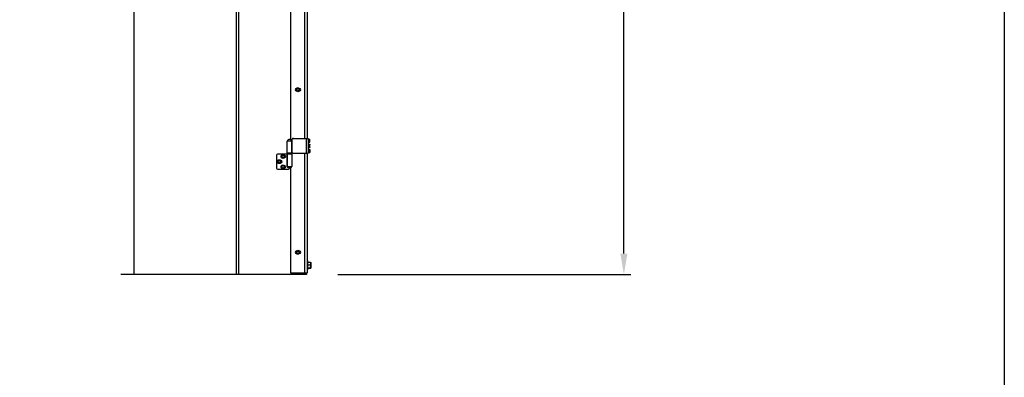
# Model space of a CAD drawing. Header units: inches. Extents: x 170 to 288, y 234 to 248.
# Tile 432 of 480: x 258.65 to 263.05, y 239.71 to 241.31. Entities that reach past the tile are written whole.
import ezdxf

# ---------------------------------------------------------------- set-up
doc = ezdxf.new("R2010")
doc.units = ezdxf.units.IN
doc.header["$LTSCALE"] = 0.25
doc.header["$MEASUREMENT"] = 0
doc.layers.add('ANNOTATIONS', color=1, linetype='Continuous')
doc.layers.add('STANDARD Z GUIDE MOTOR RH', color=7, linetype='Continuous')
doc.styles.add('ARIAL', font='arial.ttf', dxfattribs={"height": 0.09375})
doc.dimstyles.new('STANDARD$0', dxfattribs={"dimtxt": 0.09375, "dimasz": 0.09375, "dimexe": 0.03125, "dimexo": 0.046875, "dimgap": 0.09, "dimtad": 0, "dimtih": 1, "dimtoh": 1, "dimdec": 4, "dimzin": 0, "dimdsep": 46, "dimtxsty": 'ARIAL', "dimcen": 0.09, "dimadec": 0, "dimazin": 0, "dimtfac": 1, "dimtdec": 4, "dimtofl": 0, "dimtmove": 0, "dimatfit": 1, "dimfxl": 1, "dimtolj": 1, "dimtzin": 0, "dimarcsym": 0})

# ---------------------------------------------------------------- blocks, each defined once
blk = doc.blocks.new('*D44')
at = {"layer": 'ANNOTATIONS', "color": 0, "lineweight": -2, "transparency": 16777216}
for p, q in [((259.6663, 244.1753), (261.3812, 244.1753)), ((261.35, 244.0815), (261.35, 242.3905)), ((261.35, 240.2647), (261.35, 241.9557)), ((260.0725, 240.171), (261.3812, 240.171))]:
    blk.add_line(p, q, dxfattribs=at)
at = {"layer": 'ANNOTATIONS', "color": 0, "transparency": 16777216}
for points in [[(261.3343, 244.0815), (261.3656, 244.0815), (261.35, 244.1753)], [(261.3343, 240.2647), (261.3656, 240.2647), (261.35, 240.171)]]:
    blk.add_solid(points, dxfattribs=at)
at = {"layer": 'defpoints', "color": 0, "transparency": 16777216}
for p in [(259.6194, 244.1753), (261.35, 244.1753), (260.0257, 240.171)]:
    blk.add_point(p, dxfattribs=at)
at = {"layer": 'ANNOTATIONS', "color": 0, "transparency": 16777216, "insert": (261.35, 242.1731), "char_height": 0.09375, "attachment_point": 5, "style": 'ARIAL'}
blk.add_mtext('\\A1;OPENING \\PHEIGHT', dxfattribs=at)

msp = doc.modelspace()

# ---------------------------------------------------------------- linework, layer by layer
at = {"layer": 'defpoints'}
msp.add_lwpolyline([(263.04861, 234.44685), (243.57874, 234.44685), (243.57874, 247.18196), (263.04861, 247.18196)], close=True, dxfattribs=at)
at = {"layer": 'STANDARD Z GUIDE MOTOR RH'}
for p, q in [((259.16248, 240.17095), (259.16248, 245.60678)), ((259.6194, 240.17095), (259.6194, 245.60678)), ((259.62904, 244.22095), (259.62904, 240.17095)), ((259.92357, 242.18262), (259.92357, 240.77928)), ((259.93587, 242.18262), (259.93587, 240.77928)), ((259.86107, 242.11781), (259.86107, 240.77326)), ((259.88748, 241.00116), (259.88711, 241.00116)), ((259.88711, 240.99074), (259.88748, 240.99074)), ((259.8888, 241.0005), (259.89218, 241.00179)), ((259.89326, 240.98882), (259.89046, 240.9911)), ((259.89555, 241.00308), (259.89835, 241.0008)), ((259.9, 240.9914), (259.89663, 240.99011)), ((259.9017, 241.00116), (259.90133, 241.00116)), ((259.90133, 240.99074), (259.9017, 240.99074)), ((259.84638, 240.70845), (259.84638, 240.76678)), ((259.8692, 240.76678), (259.84638, 240.76678)), ((259.8672, 240.71262), (259.8672, 240.76678)), ((259.8692, 240.71262), (259.8692, 240.77512)), ((259.87337, 240.77928), (259.93984, 240.77928)), ((259.9317, 240.77928), (259.9317, 240.71262)), ((259.93984, 240.77928), (259.93984, 240.71262)), ((259.93984, 240.77753), (259.9415, 240.77753)), ((259.9415, 240.7602), (259.9415, 240.77753)), ((259.9415, 240.77604), (259.94728, 240.77604)), ((259.9415, 240.77313), (259.94728, 240.77313)), ((259.9415, 240.76595), (259.94728, 240.76595)), ((259.94728, 240.77313), (259.94784, 240.77459)), ((259.94748, 240.77574), (259.94784, 240.77512)), ((259.94748, 240.77574), (259.94748, 240.77574)), ((259.94784, 240.76262), (259.94784, 240.77512)), ((259.9415, 240.7602), (259.93984, 240.7602)), ((259.93984, 240.75462), (259.9415, 240.75462)), ((259.9415, 240.73728), (259.93984, 240.73728)), ((259.93984, 240.7317), (259.9415, 240.7317)), ((259.9415, 240.76169), (259.94728, 240.76169)), ((259.9415, 240.73728), (259.9415, 240.75462)), ((259.9415, 240.75297), (259.94728, 240.75297)), ((259.9415, 240.75092), (259.94728, 240.75092)), ((259.9415, 240.7439), (259.94728, 240.7439)), ((259.9415, 240.73893), (259.94728, 240.73893)), ((259.9415, 240.71437), (259.9415, 240.7317)), ((259.9415, 240.7297), (259.94728, 240.7297)), ((259.9415, 240.72877), (259.94728, 240.72877)), ((259.9415, 240.72211), (259.94728, 240.72211)), ((259.94728, 240.76169), (259.94784, 240.76382)), ((259.94742, 240.76203), (259.94728, 240.76169)), ((259.94728, 240.75092), (259.94784, 240.75194)), ((259.94728, 240.73893), (259.94784, 240.74142)), ((259.94757, 240.73943), (259.94728, 240.73893)), ((259.94728, 240.72877), (259.94784, 240.72923)), ((259.94784, 240.76262), (259.94748, 240.762)), ((259.94765, 240.75253), (259.94765, 240.75252)), ((259.94765, 240.75252), (259.94784, 240.7522)), ((259.94784, 240.7397), (259.94765, 240.73938)), ((259.94765, 240.73938), (259.94765, 240.73938)), ((259.94784, 240.7397), (259.94784, 240.7522)), ((259.94784, 240.72923), (259.94784, 240.71678)), ((259.79854, 240.70428), (259.79854, 240.64595)), ((259.86738, 240.70845), (259.80271, 240.70845)), ((259.80392, 240.67626), (259.8062, 240.67906)), ((259.8156, 240.68072), (259.81688, 240.67734)), ((259.81938, 240.67953), (259.8185, 240.67953)), ((259.82079, 240.70008), (259.8234, 240.70256)), ((259.82248, 240.69306), (259.82164, 240.69657)), ((259.83463, 240.69599), (259.83202, 240.69351)), ((259.83294, 240.70301), (259.83379, 240.6995)), ((259.83604, 240.70245), (259.83517, 240.70245)), ((259.83517, 240.69362), (259.83604, 240.69362)), ((259.84455, 240.70845), (259.84455, 240.65428)), ((259.8692, 240.71262), (259.84638, 240.71262)), ((259.84655, 240.70845), (259.84655, 240.65428)), ((259.86738, 240.71262), (259.86738, 240.65428)), ((259.87337, 240.71262), (259.93984, 240.71262)), ((259.92357, 240.71262), (259.92357, 240.17928)), ((259.93587, 240.71262), (259.93587, 240.17928)), ((259.9415, 240.71437), (259.93984, 240.71437)), ((259.9415, 240.71637), (259.94728, 240.71637)), ((259.94728, 240.71637), (259.94784, 240.71924)), ((259.80271, 240.64178), (259.85271, 240.64178)), ((259.80649, 240.66952), (259.8052, 240.67289)), ((259.81817, 240.67397), (259.81589, 240.67117)), ((259.8185, 240.6707), (259.81938, 240.6707)), ((259.82049, 240.6522), (259.8223, 240.65533)), ((259.8241, 240.64595), (259.8223, 240.64908)), ((259.83132, 240.65845), (259.83312, 240.65533)), ((259.83493, 240.6522), (259.83312, 240.64908)), ((259.83604, 240.65662), (259.83517, 240.65662)), ((259.83517, 240.64778), (259.83604, 240.64778)), ((259.84455, 240.65428), (259.86738, 240.65428)), ((259.85688, 240.64595), (259.85688, 240.64699)), ((259.86107, 240.64781), (259.86107, 240.17928)), ((259.88748, 240.27616), (259.88711, 240.27616)), ((259.88711, 240.26574), (259.88748, 240.26574)), ((259.88815, 240.27456), (259.89128, 240.27636)), ((259.8944, 240.26373), (259.89128, 240.26554)), ((259.8944, 240.27817), (259.89753, 240.27636)), ((259.90065, 240.26734), (259.89753, 240.26554)), ((259.9017, 240.27616), (259.90133, 240.27616)), ((259.90133, 240.26574), (259.9017, 240.26574)), ((259.93587, 240.23345), (259.9392, 240.23345)), ((259.9392, 240.19178), (259.9392, 240.23345)), ((259.9392, 240.226), (259.95022, 240.226)), ((259.9392, 240.21464), (259.95022, 240.21464)), ((259.9392, 240.20125), (259.95022, 240.20125)), ((259.9392, 240.19923), (259.95022, 240.19923)), ((259.95134, 240.22512), (259.95134, 240.20024)), ((259.9319, 240.17095), (259.10378, 240.17095)), ((259.9319, 240.17095), (259.10378, 240.17095)), ((259.9319, 240.17095), (259.10378, 240.17095)), ((259.68773, 240.17095), (259.16248, 240.17095)), ((259.86107, 240.17928), (259.93587, 240.17928)), ((259.92227, 240.17928), (259.92227, 240.17095)), ((259.9319, 240.17928), (259.9319, 240.17095)), ((259.9392, 240.19178), (259.93587, 240.19178))]:
    msp.add_line(p, q, dxfattribs=at)
for centre, radius in [((259.8944, 240.99595), 0.00867), ((259.8944, 240.99595), 0.00625), ((259.8944, 240.99595), 0.00547), ((259.81104, 240.67512), 0.00867), ((259.81104, 240.67512), 0.00625), ((259.81104, 240.67512), 0.00547), ((259.82771, 240.69803), 0.00867), ((259.82771, 240.69803), 0.00625), ((259.82771, 240.69803), 0.00547), ((259.82771, 240.6522), 0.00867), ((259.82771, 240.6522), 0.00625), ((259.82771, 240.6522), 0.00547), ((259.8944, 240.27095), 0.00867), ((259.8944, 240.27095), 0.00625), ((259.8944, 240.27095), 0.00547)]:
    msp.add_circle(centre, radius, dxfattribs=at)
for centre, radius, start, end in [((259.88711, 240.99595), 0.00521, 90, 270), ((259.9017, 240.99595), 0.00521, 270, 90), ((259.85688, 240.76287), 0.01121, 20.44434, 159.55566), ((259.87337, 240.77512), 0.00417, 90, 180), ((259.80271, 240.70428), 0.00417, 90, 180), ((259.81938, 240.67512), 0.00442, 270, 90), ((259.83604, 240.69803), 0.00442, 270, 90), ((259.87337, 240.71678), 0.00417, 180, 270), ((259.80271, 240.64595), 0.00417, 180, 270), ((259.83604, 240.6522), 0.00442, 270, 90), ((259.85688, 240.6582), 0.01121, 200.44434, 339.55566), ((259.85271, 240.64595), 0.00417, 270, 0), ((259.88711, 240.27095), 0.00521, 90, 270), ((259.9017, 240.27095), 0.00521, 270, 90)]:
    msp.add_arc(centre, radius, start, end, dxfattribs=at)
for points, knots in [([(259.88766, 240.99338), (259.88771, 240.99368), (259.8879, 240.99484), (259.88809, 240.99605), (259.88823, 240.99694)], [0, 0, 0, 0, 0.2575348, 1, 1, 1, 1]), ([(259.89046, 240.9911), (259.89039, 240.99116), (259.88945, 240.99193), (259.88852, 240.99268), (259.88766, 240.99338)], [0, 0, 0, 0, 0.0702353, 1, 1, 1, 1]), ([(259.88823, 240.99694), (259.88828, 240.99727), (259.88848, 240.99847), (259.88867, 240.99965), (259.8888, 241.0005)], [0, 0, 0, 0, 0.268646, 1, 1, 1, 1]), ([(259.89218, 241.00179), (259.89226, 241.00182), (259.89339, 241.00225), (259.89451, 241.00268), (259.89555, 241.00308)], [0, 0, 0, 0, 0.07018724, 1, 1, 1, 1]), ([(259.89663, 240.99011), (259.89655, 240.99008), (259.89541, 240.98965), (259.8943, 240.98922), (259.89326, 240.98882)], [0, 0, 0, 0, 0.07018724, 1, 1, 1, 1]), ([(259.89835, 241.0008), (259.89841, 241.00075), (259.89936, 240.99998), (259.90029, 240.99922), (259.90115, 240.99852)], [0, 0, 0, 0, 0.07018508, 1, 1, 1, 1]), ([(259.90057, 240.99496), (259.90043, 240.99406), (259.90024, 240.99286), (259.90005, 240.9917), (259.9, 240.9914)], [0, 0, 0, 0, 0.7424033, 1, 1, 1, 1]), ([(259.90115, 240.99852), (259.90101, 240.99766), (259.90082, 240.99649), (259.90063, 240.99528), (259.90057, 240.99496)], [0, 0, 0, 0, 0.73135521, 1, 1, 1, 1]), ([(259.94784, 240.76954), (259.94783, 240.76987), (259.9478, 240.77108), (259.9475, 240.77226), (259.94728, 240.77313)], [0, 0, 0, 0, 0.2686246, 1, 1, 1, 1]), ([(259.94728, 240.76595), (259.94736, 240.76626), (259.94769, 240.76742), (259.94777, 240.76864), (259.94784, 240.76954)], [0, 0, 0, 0, 0.2575991, 1, 1, 1, 1]), ([(259.94784, 240.76382), (259.94784, 240.76387), (259.94783, 240.76459), (259.94754, 240.7653), (259.94728, 240.76595)], [0, 0, 0, 0, 0.07019064, 1, 1, 1, 1]), ([(259.94784, 240.77459), (259.94784, 240.77462), (259.94783, 240.775), (259.94762, 240.77537), (259.94742, 240.7757)], [0, 0, 0, 0, 0.0917314, 1, 1, 1, 1]), ([(259.94784, 240.75194), (259.94784, 240.75197), (259.94783, 240.75231), (259.94754, 240.75265), (259.94728, 240.75297)], [0, 0, 0, 0, 0.0702001, 1, 1, 1, 1]), ([(259.94784, 240.74741), (259.94783, 240.74773), (259.9478, 240.74892), (259.9475, 240.75007), (259.94728, 240.75092)], [0, 0, 0, 0, 0.2686567, 1, 1, 1, 1]), ([(259.94728, 240.7439), (259.94736, 240.7442), (259.94769, 240.74534), (259.94777, 240.74653), (259.94784, 240.74741)], [0, 0, 0, 0, 0.2575767, 1, 1, 1, 1]), ([(259.94784, 240.74142), (259.94784, 240.74148), (259.94783, 240.74232), (259.94754, 240.74314), (259.94728, 240.7439)], [0, 0, 0, 0, 0.0702323, 1, 1, 1, 1]), ([(259.94784, 240.72923), (259.94784, 240.72924), (259.94783, 240.7294), (259.94754, 240.72955), (259.94728, 240.7297)], [0, 0, 0, 0, 0.0701939, 1, 1, 1, 1]), ([(259.94784, 240.72544), (259.94783, 240.72574), (259.9478, 240.72687), (259.9475, 240.72797), (259.94728, 240.72877)], [0, 0, 0, 0, 0.2686473, 1, 1, 1, 1]), ([(259.94728, 240.72211), (259.94736, 240.72239), (259.94769, 240.72347), (259.94777, 240.7246), (259.94784, 240.72544)], [0, 0, 0, 0, 0.2575757, 1, 1, 1, 1]), ([(259.94784, 240.71924), (259.94784, 240.71931), (259.94783, 240.72028), (259.94754, 240.72123), (259.94728, 240.72211)], [0, 0, 0, 0, 0.0701598, 1, 1, 1, 1]), ([(259.8052, 240.67289), (259.80517, 240.67297), (259.80474, 240.67411), (259.80431, 240.67522), (259.80392, 240.67626)], [0, 0, 0, 0, 0.0701992, 1, 1, 1, 1]), ([(259.8062, 240.67906), (259.80625, 240.67913), (259.80702, 240.68007), (259.80777, 240.681), (259.80847, 240.68186)], [0, 0, 0, 0, 0.07020229, 1, 1, 1, 1]), ([(259.80847, 240.68186), (259.80933, 240.68172), (259.81051, 240.68153), (259.81171, 240.68134), (259.81204, 240.68129)], [0, 0, 0, 0, 0.7313685, 1, 1, 1, 1]), ([(259.81204, 240.68129), (259.81293, 240.68114), (259.81414, 240.68095), (259.8153, 240.68076), (259.8156, 240.68072)], [0, 0, 0, 0, 0.7424477, 1, 1, 1, 1]), ([(259.81688, 240.67734), (259.81691, 240.67726), (259.81735, 240.67613), (259.81777, 240.67501), (259.81817, 240.67397)], [0, 0, 0, 0, 0.0702048, 1, 1, 1, 1]), ([(259.82164, 240.69657), (259.82162, 240.69665), (259.82133, 240.69784), (259.82105, 240.699), (259.82079, 240.70008)], [0, 0, 0, 0, 0.0702066, 1, 1, 1, 1]), ([(259.82594, 240.69204), (259.82563, 240.69213), (259.82446, 240.69248), (259.82332, 240.69281), (259.82248, 240.69306)], [0, 0, 0, 0, 0.2686235, 1, 1, 1, 1]), ([(259.8234, 240.70256), (259.82347, 240.70262), (259.82435, 240.70346), (259.82521, 240.70428), (259.82602, 240.70505)], [0, 0, 0, 0, 0.07020217, 1, 1, 1, 1]), ([(259.8294, 240.69102), (259.82911, 240.6911), (259.82798, 240.69144), (259.82681, 240.69178), (259.82594, 240.69204)], [0, 0, 0, 0, 0.2575524, 1, 1, 1, 1]), ([(259.82602, 240.70505), (259.82685, 240.7048), (259.82799, 240.70447), (259.82916, 240.70412), (259.82948, 240.70403)], [0, 0, 0, 0, 0.731365, 1, 1, 1, 1]), ([(259.83202, 240.69351), (259.83196, 240.69345), (259.83107, 240.69261), (259.83021, 240.69178), (259.8294, 240.69102)], [0, 0, 0, 0, 0.0701981, 1, 1, 1, 1]), ([(259.82948, 240.70403), (259.83035, 240.70377), (259.83152, 240.70343), (259.83265, 240.70309), (259.83294, 240.70301)], [0, 0, 0, 0, 0.7424476, 1, 1, 1, 1]), ([(259.83379, 240.6995), (259.83381, 240.69942), (259.83409, 240.69823), (259.83437, 240.69707), (259.83463, 240.69599)], [0, 0, 0, 0, 0.0702066, 1, 1, 1, 1]), ([(259.94784, 240.71684), (259.94784, 240.71682), (259.94783, 240.71667), (259.94754, 240.71652), (259.94728, 240.71637)], [0, 0, 0, 0, 0.0701968, 1, 1, 1, 1]), ([(259.81005, 240.66895), (259.80973, 240.669), (259.80852, 240.66919), (259.80735, 240.66938), (259.80649, 240.66952)], [0, 0, 0, 0, 0.2686354, 1, 1, 1, 1]), ([(259.81362, 240.66837), (259.81332, 240.66842), (259.81216, 240.66861), (259.81095, 240.6688), (259.81005, 240.66895)], [0, 0, 0, 0, 0.2575485, 1, 1, 1, 1]), ([(259.81589, 240.67117), (259.81584, 240.67111), (259.81507, 240.67016), (259.81432, 240.66924), (259.81362, 240.66837)], [0, 0, 0, 0, 0.07019915, 1, 1, 1, 1]), ([(259.8223, 240.64908), (259.82226, 240.64915), (259.82165, 240.65021), (259.82105, 240.65124), (259.82049, 240.6522)], [0, 0, 0, 0, 0.0701998, 1, 1, 1, 1]), ([(259.8223, 240.65533), (259.82234, 240.6554), (259.82295, 240.65645), (259.82355, 240.65749), (259.8241, 240.65845)], [0, 0, 0, 0, 0.0702, 1, 1, 1, 1]), ([(259.8241, 240.65845), (259.82497, 240.65845), (259.82616, 240.65845), (259.82738, 240.65845), (259.82771, 240.65845)], [0, 0, 0, 0, 0.7313691, 1, 1, 1, 1]), ([(259.82771, 240.64595), (259.82738, 240.64595), (259.82616, 240.64595), (259.82497, 240.64595), (259.8241, 240.64595)], [0, 0, 0, 0, 0.2686309, 1, 1, 1, 1]), ([(259.82771, 240.65845), (259.82862, 240.65845), (259.82984, 240.65845), (259.83102, 240.65845), (259.83132, 240.65845)], [0, 0, 0, 0, 0.7424515, 1, 1, 1, 1]), ([(259.83132, 240.64595), (259.83102, 240.64595), (259.82984, 240.64595), (259.82862, 240.64595), (259.82771, 240.64595)], [0, 0, 0, 0, 0.2575485, 1, 1, 1, 1]), ([(259.83312, 240.64908), (259.83308, 240.649), (259.83247, 240.64795), (259.83187, 240.64691), (259.83132, 240.64595)], [0, 0, 0, 0, 0.0702, 1, 1, 1, 1]), ([(259.83312, 240.65533), (259.83317, 240.65525), (259.83378, 240.6542), (259.83437, 240.65316), (259.83493, 240.6522)], [0, 0, 0, 0, 0.0701335, 1, 1, 1, 1]), ([(259.88815, 240.27095), (259.88815, 240.27128), (259.88815, 240.2725), (259.88815, 240.27369), (259.88815, 240.27456)], [0, 0, 0, 0, 0.2686692, 1, 1, 1, 1]), ([(259.88815, 240.26734), (259.88815, 240.26765), (259.88815, 240.26882), (259.88815, 240.27004), (259.88815, 240.27095)], [0, 0, 0, 0, 0.2575222, 1, 1, 1, 1]), ([(259.89128, 240.26554), (259.8912, 240.26558), (259.89015, 240.26619), (259.88912, 240.26679), (259.88815, 240.26734)], [0, 0, 0, 0, 0.0701991, 1, 1, 1, 1]), ([(259.89128, 240.27636), (259.89135, 240.27641), (259.89241, 240.27702), (259.89344, 240.27761), (259.8944, 240.27817)], [0, 0, 0, 0, 0.0702048, 1, 1, 1, 1]), ([(259.89753, 240.26554), (259.89745, 240.2655), (259.8964, 240.26489), (259.89537, 240.26429), (259.8944, 240.26373)], [0, 0, 0, 0, 0.0701961, 1, 1, 1, 1]), ([(259.89753, 240.27636), (259.8976, 240.27632), (259.89866, 240.27571), (259.89969, 240.27511), (259.90065, 240.27456)], [0, 0, 0, 0, 0.0702077, 1, 1, 1, 1]), ([(259.90065, 240.27456), (259.90065, 240.27369), (259.90065, 240.2725), (259.90065, 240.27128), (259.90065, 240.27095)], [0, 0, 0, 0, 0.7313308, 1, 1, 1, 1]), ([(259.90065, 240.27095), (259.90065, 240.27004), (259.90065, 240.26882), (259.90065, 240.26765), (259.90065, 240.26734)], [0, 0, 0, 0, 0.7424778, 1, 1, 1, 1]), ([(259.95134, 240.22032), (259.95134, 240.22046), (259.95133, 240.22148), (259.95108, 240.2234), (259.95051, 240.22513), (259.95022, 240.226)], [0, 0, 0, 0, 0.0701013, 0.5307925, 1, 1, 1, 1]), ([(259.95022, 240.226), (259.95053, 240.22584), (259.95116, 240.22551), (259.95128, 240.22517), (259.95134, 240.22499)], [0, 0, 0, 0, 0.4954695, 1, 1, 1, 1]), ([(259.95022, 240.21464), (259.95053, 240.21556), (259.95116, 240.21742), (259.95128, 240.21935), (259.95134, 240.22032)], [0, 0, 0, 0, 0.4954607, 1, 1, 1, 1]), ([(259.95134, 240.20794), (259.95132, 240.2085), (259.95127, 240.21077), (259.95067, 240.21297), (259.95022, 240.21464)], [0, 0, 0, 0, 0.2463304, 1, 1, 1, 1]), ([(259.95022, 240.20125), (259.95037, 240.20175), (259.95103, 240.20393), (259.9512, 240.2062), (259.95134, 240.20794)], [0, 0, 0, 0, 0.22938482, 1, 1, 1, 1]), ([(259.95134, 240.20024), (259.95134, 240.20026), (259.95133, 240.20045), (259.95108, 240.20079), (259.95051, 240.2011), (259.95022, 240.20125)], [0, 0, 0, 0, 0.0700899, 0.5307963, 1, 1, 1, 1]), ([(259.95022, 240.19923), (259.95053, 240.19939), (259.95116, 240.19973), (259.95128, 240.20007), (259.95134, 240.20024)], [0, 0, 0, 0, 0.4954486, 1, 1, 1, 1])]:
    msp.add_open_spline(points, degree=3, knots=knots, dxfattribs=at)

# ---------------------------------------------------------------- dimensions: what is measured, and where the dimension line sits
at = {"layer": 'ANNOTATIONS'}
dim = msp.add_linear_dim(base=(261.34997, 244.17528), p1=(260.02565, 240.17095), p2=(259.6194, 244.17528), angle=90, text='OPENING \\PHEIGHT', dimstyle='STANDARD$0', dxfattribs=at)
dim.commit()
dim.dimension.update_dxf_attribs({"geometry": '*D44', "text_midpoint": (261.34997, 242.17312)})

doc.saveas('drawing.dxf')
